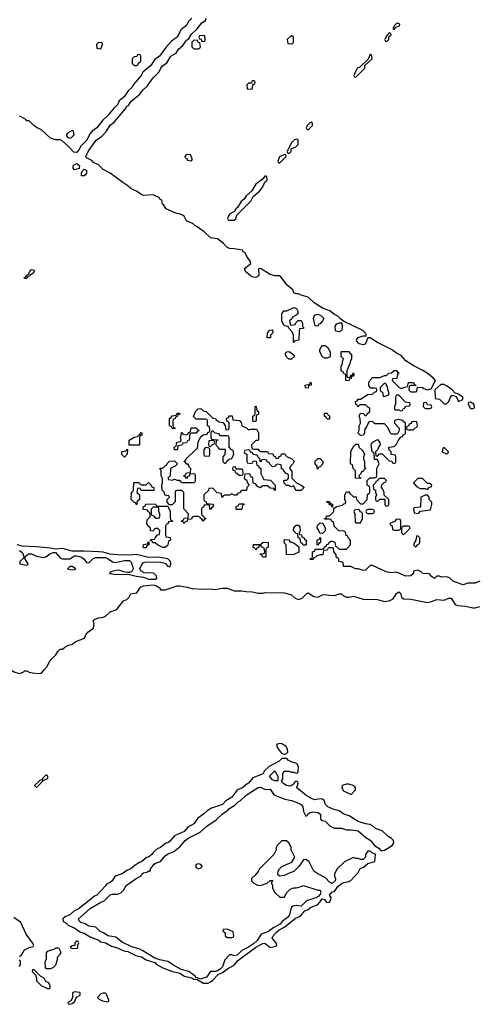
# Model space of a CAD drawing. Header units: inches. Extents: x 2701323 to 2964515, y 494916 to 722124.
# Tile 578 of 656: x 2891010 to 2894840, y 657194 to 665457. Entities that reach past the tile are written whole.
import ezdxf

# ---------------------------------------------------------------- set-up
doc = ezdxf.new("R2010")
doc.units = ezdxf.units.IN
doc.header["$MEASUREMENT"] = 0
doc.layers.add('C8695', color=7, linetype='Continuous')
doc.layers.add('C8696', color=7, linetype='Continuous')

msp = doc.modelspace()

# ---------------------------------------------------------------- linework, layer by layer
at = {"layer": 'C8695', "color": 2, "elevation": 2}
for points in [[(2890935.1, 660000), (2890970, 659981), (2891010, 659971.3), (2891038, 659982), (2891050, 659992), (2891070, 659992), (2891090, 659981), (2891116.3, 659976.3), (2891170, 659970.6), (2891186.6, 659973.4), (2891198.9, 659981.1), (2891215.6, 660000)], [(2891010, 657594), (2891028.4, 657611.6), (2891049.3, 657650.7), (2891090, 657671), (2891122, 657678), (2891128, 657690), (2891119, 657710), (2891063.7, 657783.7), (2891019.3, 657879.3), (2890961.5, 657921.5)], [(2891008, 657510), (2891018, 657530), (2891016.4, 657556.4), (2891007.3, 657567.3)]]:
    msp.add_lwpolyline(points, dxfattribs=at)
for points in [[(2893190, 659382), (2893165.4, 659374.6), (2893171, 659350), (2893203.5, 659303.5), (2893230, 659291.3), (2893250, 659302), (2893258, 659310), (2893255.3, 659335.3), (2893241.2, 659361.2), (2893210, 659379)], [(2893250, 659258), (2893210, 659258), (2893185.4, 659234.6), (2893102, 659190), (2893062, 659150), (2893052.7, 659127.3), (2892964.5, 659095.5), (2892930, 659048.7), (2892916.9, 659043.1), (2892878, 659010), (2892842, 658998), (2892830.5, 658989.5), (2892790, 658933.2), (2892738.5, 658901.5), (2892710.4, 658869.6), (2892619.8, 658840.2), (2892582, 658818), (2892551.3, 658790), (2892503.5, 658756.5), (2892470, 658709.2), (2892420.5, 658679.5), (2892390, 658644), (2892310, 658608.7), (2892270, 658562), (2892252, 658550), (2892234.8, 658545.2), (2892190, 658509), (2892162, 658498), (2892130.7, 658469.3), (2892118, 658450), (2892091.3, 658430), (2892074.8, 658425.2), (2892031.3, 658390), (2892014.8, 658385.2), (2891978, 658362), (2891942, 658330), (2891910, 658318), (2891870, 658289), (2891811.2, 658268.9), (2891784.7, 658230), (2891770, 658215.3), (2891738, 658202), (2891730, 658188), (2891656, 658110), (2891637.3, 658102.7), (2891510, 657999.3), (2891465.2, 657974.8), (2891430, 657945.2), (2891390.9, 657929.1), (2891372, 657910), (2891374, 657890), (2891390, 657884.7), (2891417.5, 657857.5), (2891472.3, 657832.3), (2891519.8, 657799.8), (2891552, 657790), (2891601.4, 657761.4), (2891672.8, 657732.8), (2891690, 657718), (2891732, 657710), (2891781.4, 657681.4), (2891822, 657670), (2891883.8, 657643.8), (2891916.1, 657636.1), (2891984.9, 657604.9), (2892033.2, 657593.2), (2892070, 657567.3), (2892143.5, 657543.5), (2892156, 657530), (2892210, 657499.1), (2892292, 657470), (2892354, 657454), (2892392, 657430), (2892455.3, 657415.3), (2892470, 657406), (2892502, 657402), (2892514, 657394), (2892514, 657390), (2892530, 657386.8), (2892550, 657370.8), (2892590, 657370.8), (2892610, 657382.8), (2892630, 657396), (2892675.1, 657444.9), (2892710, 657460.7), (2892761.6, 657498.4), (2892810, 657522.8), (2892839.5, 657560.5), (2892989.1, 657670.9), (2893027, 657693), (2893050, 657704.9), (2893066.4, 657706.4), (2893110, 657671), (2893158, 657682), (2893166, 657690), (2893162, 657710), (2893128.7, 657750), (2893137.2, 657770), (2893162, 657798), (2893182.9, 657817.1), (2893234.5, 657845.5), (2893322.7, 657917.3), (2893351.4, 657928.6), (2893374.9, 657945.1), (2893401.6, 657978.4), (2893428.7, 657990), (2893450, 658006.8), (2893510, 658031.3), (2893528.7, 658050), (2893544.7, 658075.3), (2893550, 658078), (2893570.9, 658070.9), (2893576.9, 658056.9), (2893587.3, 658047.3), (2893610, 658052), (2893619, 658070), (2893622, 658090), (2893609, 658110), (2893630, 658138), (2893650, 658142), (2893678.4, 658181.6), (2893710, 658207.3), (2893730, 658216.3), (2893770, 658224), (2893786.8, 658233.2), (2893850, 658301), (2893867, 658333), (2893894, 658346), (2893930, 658376), (2893988.7, 658391.3), (2893994, 658454), (2893965.2, 658465.2), (2893950, 658478), (2893930, 658478), (2893912, 658450), (2893910.9, 658429.1), (2893890, 658408.7), (2893868.7, 658408.7), (2893850, 658418), (2893830, 658418), (2893810, 658426), (2893734, 658390), (2893672, 658330), (2893651.6, 658288.4), (2893651.3, 658270), (2893658, 658250), (2893656, 658230), (2893630, 658208.7), (2893610, 658218), (2893575.5, 658255.5), (2893510, 658288.7), (2893478, 658310), (2893438, 658390), (2893410, 658408), (2893390, 658406), (2893352, 658350), (2893310.9, 658309.1), (2893270, 658295.3), (2893230, 658274), (2893188.7, 658268.7), (2893178, 658278), (2893175.3, 658290), (2893179, 658310), (2893189.4, 658330.6), (2893210, 658350.8), (2893294, 658386), (2893318, 658430), (2893288, 658490), (2893288, 658510), (2893270, 658546), (2893247.3, 658567.3), (2893210, 658566), (2893170, 658526), (2893162, 658510), (2893162, 658490), (2893142, 658450), (2893022, 658330), (2893010.9, 658309.1), (2892983.6, 658276.4), (2892954, 658250), (2892954, 658230), (2892974, 658210), (2893006, 658194), (2893030, 658192), (2893086, 658210), (2893110, 658234), (2893130, 658234), (2893132, 658230), (2893122, 658218), (2893122, 658210), (2893131.2, 658191.1), (2893132, 658170), (2893151.6, 658131.6), (2893192.7, 658092.7), (2893230, 658094), (2893248, 658130), (2893280.2, 658159.8), (2893310, 658171.3), (2893330, 658171.3), (2893370, 658182), (2893390, 658192), (2893510, 658151.3), (2893530.7, 658150.7), (2893536, 658130), (2893530, 658118), (2893518, 658102), (2893493.2, 658086.8), (2893416.9, 658063.1), (2893370, 658019), (2893330, 658024), (2893302, 658018), (2893291.2, 658008.9), (2893285.4, 657994.6), (2893273.7, 657946.3), (2893256.3, 657923.7), (2893211.3, 657890), (2893193.7, 657866.3), (2893142.5, 657837.5), (2893095.9, 657804.1), (2893036.9, 657783.1), (2893001, 657730), (2892970, 657702), (2892930, 657674), (2892874.4, 657645.6), (2892834, 657606), (2892810, 657602), (2892790, 657608.7), (2892770, 657608), (2892730, 657568), (2892710.8, 657509.2), (2892690.9, 657489.1), (2892670, 657474), (2892651.3, 657468.7), (2892610, 657468), (2892578, 657422), (2892531.2, 657408.9), (2892530, 657406), (2892490, 657418), (2892482, 657430), (2892430, 657469), (2892365.6, 657485.6), (2892301.2, 657521.2), (2892254, 657554), (2892186, 657566), (2892142.5, 657582.5), (2892043.7, 657643.7), (2892016.6, 657656.6), (2891950, 657677), (2891870, 657715.1), (2891818, 657758), (2891749.6, 657769.6), (2891714, 657794), (2891686.3, 657806.3), (2891650, 657841.2), (2891589.6, 657849.6), (2891552.5, 657872.5), (2891530, 657878), (2891511.3, 657888.7), (2891504.5, 657910), (2891602.7, 657997.3), (2891689.7, 658050.3), (2891718.4, 658061.6), (2891767.9, 658112.1), (2891790, 658119.1), (2891830, 658118), (2891858, 658130), (2891884, 658156), (2891902, 658190), (2891988, 658250), (2892028.8, 658271.1), (2892038, 658290), (2892050, 658298), (2892076.4, 658303.6), (2892094, 658314), (2892106, 658314), (2892108, 658330), (2892139, 658370), (2892150, 658378.8), (2892190, 658391.3), (2892230, 658441), (2892250, 658454), (2892304, 658476), (2892359.3, 658520.7), (2892399, 658570), (2892429.5, 658590.5), (2892522.7, 658637.3), (2892579, 658690), (2892659.1, 658740.9), (2892709.6, 658790.4), (2892756.2, 658823.8), (2892764.7, 658835.3), (2892814.8, 658865.2), (2892841.2, 658890), (2892859.7, 658900.3), (2892909.7, 658950.3), (2893010, 659014.9), (2893030, 659016.3), (2893070, 658996), (2893110, 658998.8), (2893138.8, 658958.8), (2893150.6, 658950.6), (2893234.4, 658914.4), (2893290, 658904), (2893330, 658890.6), (2893370.4, 658870.4), (2893384.7, 658850), (2893391.3, 658811.3), (2893410, 658774), (2893422, 658778), (2893426, 658790), (2893440.2, 658799.8), (2893466, 658810), (2893510, 658802.8), (2893534, 658790), (2893532.7, 658752.7), (2893538, 658738), (2893571.6, 658731.6), (2893614, 658690), (2893650, 658672), (2893708.4, 658671.6), (2893750, 658658), (2893790, 658658), (2893850.4, 658650.4), (2893914.4, 658594.4), (2893950, 658571.3), (2893986.8, 658526.8), (2894023.6, 658503.6), (2894042, 658482), (2894070, 658486.8), (2894134.2, 658525.8), (2894149.3, 658550), (2894145.2, 658570), (2894130, 658585.2), (2894102, 658602), (2894049.5, 658649.5), (2893995.3, 658670), (2893970, 658693.2), (2893950, 658703.7), (2893909.6, 658709.6), (2893849.6, 658729.6), (2893775.1, 658775.1), (2893729.6, 658789.6), (2893690, 658819), (2893646, 658830), (2893595.3, 658850), (2893574, 658870), (2893563.1, 658903.1), (2893550, 658915.3), (2893530, 658918), (2893486, 658910), (2893450, 658924), (2893436.5, 658936.5), (2893410, 658949.2), (2893335.3, 659010), (2893346, 659050), (2893342, 659062), (2893330, 659066), (2893318, 659062), (2893312.7, 659047.3), (2893294, 659030), (2893276, 659024), (2893248, 659030), (2893218, 659050), (2893206, 659070), (2893216.4, 659083.6), (2893218, 659130), (2893228.8, 659151.1), (2893270, 659152), (2893290, 659142), (2893310, 659142), (2893330, 659134), (2893342, 659138), (2893346, 659150), (2893348, 659190), (2893334.6, 659214.6), (2893288.4, 659228.4), (2893263.1, 659243.1)], [(2891238, 659118), (2891230, 659118), (2891202, 659090), (2891199.6, 659080.4), (2891174, 659070), (2891174, 659066), (2891134, 659030), (2891150, 659014), (2891206, 659070), (2891202, 659078), (2891210, 659074), (2891246, 659090), (2891246, 659110)], [(2893150, 659068.7), (2893130, 659078), (2893106, 659110), (2893150, 659154), (2893174, 659110), (2893174, 659070), (2893170, 659068.7)], [(2893770, 659042), (2893750, 659042), (2893714, 659030), (2893712, 659010), (2893725.4, 658985.4), (2893790, 658954), (2893827.3, 658992.7), (2893828, 659010), (2893820.4, 659020.4), (2893806, 659030)], [(2892510, 658374), (2892490, 658366), (2892484.7, 658350), (2892490, 658342), (2892510, 658332), (2892530, 658338), (2892542, 658350), (2892530, 658368)], [(2892750, 657826), (2892718, 657822), (2892714, 657810), (2892732.7, 657792.7), (2892734, 657770), (2892750, 657754), (2892790, 657754), (2892802, 657758), (2892806, 657770), (2892802, 657802)], [(2891490, 657726), (2891474, 657710), (2891472.7, 657687.3), (2891450, 657686), (2891434, 657670), (2891450, 657662), (2891490, 657664.7), (2891498, 657670), (2891498, 657690), (2891506, 657710), (2891502, 657722)], [(2891330, 657666), (2891310, 657666), (2891302, 657658), (2891242, 657638), (2891232.7, 657627.3), (2891232, 657570), (2891222, 657550), (2891223.6, 657503.6), (2891230, 657494), (2891270, 657494), (2891290, 657502), (2891313.6, 657526.4), (2891328, 657570), (2891328, 657590), (2891350, 657614), (2891358, 657630), (2891342, 657662)], [(2891130, 657486), (2891118, 657482), (2891114, 657470), (2891142, 657442), (2891152, 657412), (2891152, 657390), (2891190, 657352), (2891250, 657324.7), (2891266, 657330), (2891266, 657350), (2891254.6, 657374.6), (2891230, 657386), (2891214.6, 657414.6), (2891186, 657430)], [(2891470, 657298), (2891454, 657290), (2891452.7, 657247.3), (2891438, 657222), (2891414, 657210), (2891418, 657198), (2891430, 657194), (2891450, 657202), (2891470, 657214), (2891487.3, 657252.7), (2891518, 657270), (2891518, 657290), (2891513.6, 657293.6)], [(2891710, 657288.7), (2891690, 657282), (2891662, 657250), (2891676.9, 657236.9), (2891704.5, 657224.5), (2891750, 657214), (2891758, 657222), (2891758, 657230), (2891739, 657279), (2891730, 657288)]]:
    msp.add_lwpolyline(points, close=True, dxfattribs=at)
at = {"layer": 'C8696', "color": 2}
for points, elevation in [([(2892453.4, 665470), (2892422, 665438), (2892410.3, 665409.7), (2892363.8, 665376.2), (2892330.3, 665309.7), (2892283.8, 665276.2), (2892236.4, 665223.6), (2892182.8, 665150), (2892140.9, 665119.1), (2892110, 665073.2), (2892042, 665018), (2892030, 664989.2), (2891965.5, 664914.5), (2891950, 664889.2), (2891919.9, 664860.1), (2891887.3, 664810), (2891844.4, 664775.6), (2891830, 664743.7), (2891801.4, 664718.6), (2891746.8, 664650), (2891706.4, 664613.6), (2891656.3, 664550), (2891618.8, 664521.2), (2891599.9, 664500.1), (2891573.5, 664446.5), (2891523.4, 664396.6), (2891510.4, 664369.6), (2891490, 664342.7), (2891465.6, 664345.6), (2891417.2, 664397.2), (2891363.1, 664443.1), (2891350, 664448.7), (2891310, 664449), (2891270, 664464), (2891194, 664534), (2891158, 664550), (2891128, 664570), (2891090, 664608), (2891070, 664608.7), (2891060.4, 664620.4), (2891023.1, 664643.1), (2891010, 664648.7)], 2), ([(2894870, 660744), (2894830, 660729.2), (2894770, 660728.7), (2894730, 660715.3), (2894650, 660742), (2894614, 660774), (2894590, 660782), (2894550, 660778), (2894530, 660786), (2894510, 660786), (2894488.8, 660768.9), (2894463.1, 660783.1), (2894447.3, 660807.3), (2894390, 660808.7), (2894382, 660822), (2894350, 660838), (2894314, 660830), (2894312, 660810), (2894292, 660790), (2894250, 660786.6), (2894170, 660822), (2894130, 660815.3), (2894083.1, 660823.1), (2893970, 660878), (2893950, 660878), (2893910, 660838), (2893890, 660835.3), (2893850, 660849), (2893826, 660850), (2893787.3, 660867.3), (2893730, 660868), (2893726, 660870), (2893722, 660902), (2893686, 660910), (2893686, 660930), (2893666, 660950), (2893666, 660970), (2893646, 660990), (2893642, 661022), (2893630, 661026), (2893610, 661026), (2893598, 661022), (2893590, 661006), (2893558, 661002), (2893554, 660970), (2893550, 660966), (2893530, 660966), (2893502, 660958), (2893490, 660946), (2893478, 660942), (2893472.7, 660927.3), (2893447.3, 660927.3), (2893447.3, 660932.7), (2893462, 660938), (2893466, 660950), (2893466, 660990), (2893482, 660998), (2893487.3, 661012.7), (2893550, 661014), (2893562, 661018), (2893567.3, 661032.7), (2893582, 661038), (2893587.3, 661052.7), (2893602, 661058), (2893606, 661070), (2893620.4, 661079.6), (2893630, 661082), (2893652.7, 661072.7), (2893658, 661038), (2893670, 661034), (2893690, 661014), (2893750, 661014), (2893786, 661050), (2893786, 661090), (2893766, 661110), (2893762, 661122), (2893746, 661130), (2893746, 661150), (2893738, 661158), (2893730, 661166), (2893687.3, 661167.3), (2893647.3, 661207.3), (2893642, 661242), (2893626, 661250), (2893622, 661262), (2893610, 661266), (2893570, 661266), (2893566, 661270), (2893582, 661278), (2893587.3, 661292.7), (2893610, 661294), (2893646, 661330), (2893646, 661354), (2893667.3, 661372.7), (2893718, 661382), (2893730, 661394), (2893742, 661398), (2893746, 661410), (2893738, 661430), (2893738, 661470), (2893750, 661494), (2893770, 661494), (2893779.6, 661479.6), (2893810, 661454), (2893832.7, 661452.7), (2893834, 661430), (2893870, 661394), (2893890, 661394), (2893926, 661430), (2893928, 661472), (2893946, 661490), (2893946, 661530), (2893942, 661542), (2893926, 661550), (2893926, 661590), (2893948.4, 661611.6), (2893987.3, 661612.7), (2894002, 661618), (2894006, 661630), (2894006, 661690), (2894026, 661730), (2894010, 661766), (2893987.3, 661767.3), (2893982, 661822), (2893966, 661830), (2893958, 661890), (2893968, 661910), (2894010, 661934), (2894032, 661910), (2894034, 661890), (2894023.6, 661876.4), (2894012.7, 661847.3), (2893994, 661830), (2893998, 661798), (2894010, 661794), (2894027.3, 661812.7), (2894050, 661814), (2894110, 661754), (2894132.7, 661752.7), (2894138, 661738), (2894150, 661734), (2894162, 661738), (2894166, 661750), (2894166, 661790), (2894162, 661802), (2894127.3, 661807.3), (2894126, 661830), (2894106, 661850), (2894106, 661870), (2894150, 661874), (2894170, 661894), (2894190, 661934), (2894207.3, 661952.7), (2894222, 661958), (2894227.3, 661972.7), (2894242, 661978), (2894246, 661990), (2894246, 662070), (2894216.4, 662096.4), (2894190, 662102), (2894163.6, 662096.4), (2894154, 662090), (2894154, 662070), (2894194, 662030), (2894194, 662010), (2894178, 661982), (2894170, 661978), (2894130, 661978), (2894123.1, 661983.1), (2894096.4, 662036.4), (2894070, 662066), (2893990, 662066), (2893970, 662086), (2893938, 662082), (2893919.6, 662040.4), (2893903.6, 662016.4), (2893902, 661990), (2893894, 661970), (2893868.4, 661968.4), (2893850, 661986), (2893848.4, 661991.6), (2893858, 662010), (2893858, 662050), (2893868, 662070), (2893867.3, 662107.3), (2893858, 662130), (2893860.4, 662139.6), (2893870, 662154), (2893891.6, 662151.6), (2893910, 662134), (2893922, 662138), (2893926, 662150), (2893946, 662170), (2893946, 662190), (2893942, 662202), (2893930, 662206), (2893910, 662226), (2893870, 662226), (2893858, 662222), (2893850, 662206), (2893842, 662222), (2893828.4, 662228.4), (2893828, 662252), (2893842, 662258), (2893848.4, 662271.6), (2893870, 662272), (2893930, 662312), (2893970, 662314), (2893987.3, 662332.7), (2894002, 662338), (2894006, 662350), (2894002, 662362), (2893990, 662366), (2893950, 662366), (2893946, 662370), (2893938, 662390), (2893938, 662410), (2893946, 662430), (2893970, 662454), (2894030, 662454), (2894068.8, 662471.1), (2894088, 662472), (2894106, 662490), (2894130, 662494), (2894150, 662514), (2894170, 662514), (2894178, 662498), (2894194, 662490), (2894178, 662482), (2894172.7, 662447.3), (2894138, 662442), (2894134, 662430), (2894194, 662370), (2894210, 662362), (2894228.4, 662371.6), (2894262, 662378), (2894270, 662412), (2894312.7, 662412.7), (2894318, 662398), (2894334, 662390), (2894334, 662386), (2894290, 662386), (2894278, 662382), (2894274, 662350), (2894290, 662334), (2894330, 662334), (2894342, 662338), (2894346, 662374), (2894390, 662371.3), (2894401, 662361), (2894430, 662352), (2894462, 662358), (2894498, 662430), (2894482, 662450), (2894428, 662490), (2894392.7, 662512.7), (2894310, 662554), (2894250, 662595.3), (2894210, 662638), (2894170, 662658), (2894128.8, 662688.9), (2894010, 662749), (2893950, 662788.7), (2893930, 662786), (2893914.4, 662745.6), (2893905.4, 662734.6), (2893890, 662728.7), (2893858, 662738), (2893838, 662758), (2893835.3, 662770), (2893848, 662790), (2893890, 662804.7), (2893916.4, 662803.6), (2893918, 662810), (2893910, 662826), (2893888.4, 662848.4), (2893727.3, 662927.3), (2893703.1, 662943.1), (2893678, 662970), (2893650, 662984), (2893612.7, 663012.7), (2893554.6, 663034.6), (2893480.2, 663080.2), (2893430, 663128), (2893370, 663146), (2893350, 663158), (2893330, 663158), (2893310, 663166), (2893302, 663190), (2893254, 663230), (2893200.4, 663300.4), (2893190, 663308), (2893150, 663309), (2893110, 663319), (2893030, 663368), (2893014, 663366), (2893014.8, 663310), (2893010, 663304), (2892990, 663293.2), (2892970, 663296), (2892947, 663307), (2892904.5, 663344.5), (2892897.2, 663370), (2892948.7, 663410), (2892942, 663430), (2892915.3, 663470), (2892902, 663502), (2892886, 663510), (2892882, 663522), (2892810, 663535.3), (2892770, 663537.2), (2892744, 663550), (2892720.2, 663580.2), (2892670, 663618), (2892610, 663626), (2892556.5, 663676.5), (2892499.3, 663719.3), (2892478, 663730), (2892464, 663744), (2892409.5, 663769.5), (2892388.4, 663808.4), (2892376.4, 663816.4), (2892350, 663828), (2892326, 663830), (2892238, 663870), (2892220.4, 663900.4), (2892208, 663910), (2892202, 663942), (2892186, 663950), (2892182, 663962), (2892128.4, 663988.4), (2892050, 663981.2), (2892030, 663989), (2891990, 664019), (2891950, 664035.3), (2891909.5, 664069.5), (2891875.3, 664090), (2891769.3, 664169.3), (2891710, 664199), (2891670, 664238), (2891630, 664258), (2891615.3, 664275.3), (2891570, 664298), (2891565.2, 664310), (2891585.2, 664350), (2891650, 664444), (2891699.1, 664480.9), (2891737.6, 664522.4), (2891770, 664570.8), (2891802, 664598), (2891894, 664706), (2891909.7, 664730.3), (2891924.1, 664735.9), (2891946.5, 664773.5), (2892013.6, 664826.4), (2892045.2, 664870), (2892079.5, 664900.5), (2892129.3, 664970), (2892178.9, 665021.1), (2892193.2, 665050), (2892209.4, 665070), (2892244.1, 665095.9), (2892279.3, 665150), (2892322.7, 665177.3), (2892342.7, 665210), (2892378.6, 665241.4), (2892410, 665284.7), (2892426, 665294), (2892450, 665336), (2892498, 665382), (2892538, 665430), (2892569.2, 665450.8), (2892575.3, 665470)], 2), ([(2891003.2, 661003.2), (2891017.5, 660997.5), (2891027.3, 660987.3), (2891039.5, 660970), (2891044.9, 660950), (2891042, 660938), (2891011, 660910), (2891011.3, 660890), (2891050, 660881.6), (2891070, 660880.7), (2891081.2, 660890), (2891055.1, 660930), (2891055.5, 660944.5), (2891062.7, 660957.3), (2891085.9, 660974.1), (2891110, 660974), (2891150, 660955.3), (2891210, 660943.7), (2891230, 660948.5), (2891264.2, 660975.8), (2891290, 660985.5), (2891310, 660984.6), (2891350, 660942.4), (2891370, 660932.2), (2891430, 660933.4), (2891470, 660956.4), (2891490, 660958), (2891512.4, 660952.4), (2891530, 660946.5), (2891551.2, 660931.1), (2891570, 660902.8), (2891590, 660899.1), (2891625.3, 660934.7), (2891650, 660943.5), (2891670, 660945), (2891730, 660942.9), (2891753.1, 660933.1), (2891790, 660906.5), (2891810, 660901.1), (2891890, 660917.4), (2891930, 660917.7), (2891944.2, 660904.2), (2891957.2, 660870), (2891960.9, 660850), (2891950, 660826), (2891930, 660817), (2891910, 660818), (2891882.7, 660822.7), (2891850, 660835.6), (2891830, 660836.2), (2891775.3, 660824.7), (2891762.8, 660810), (2891803.4, 660803.4), (2891930, 660800.7), (2891986.4, 660786.4), (2892050, 660777.4), (2892090, 660762.4), (2892150, 660762.6), (2892160.7, 660770), (2892158, 660790), (2892132.7, 660812.7), (2892054.7, 660814.7), (2892028.6, 660828.6), (2892019.1, 660850), (2892034, 660886), (2892050, 660901.7), (2892070, 660907.9), (2892190, 660906), (2892219.6, 660899.6), (2892232.5, 660892.5), (2892250, 660871), (2892270, 660864.7), (2892278, 660890), (2892275.1, 660910), (2892252.8, 660932.8), (2892170, 660947.8), (2892090, 660944.7), (2891990, 660967.6), (2891930, 660963.1), (2891830, 660967.1), (2891770, 660971.9), (2891710, 660988.5), (2891670, 660992.7), (2891550, 660997.8), (2891450, 660995.8), (2891370, 661019.8), (2891310, 661013.5), (2891270, 661022.3), (2891150, 661033.1), (2891030, 661038), (2890990, 661051)], 6), ([(2891215.6, 660000), (2891242, 660030), (2891262.7, 660077.3), (2891312.9, 660127.1), (2891330, 660154), (2891350, 660174), (2891370, 660174), (2891388.4, 660191.6), (2891414, 660206), (2891450, 660216), (2891480.2, 660239.8), (2891553.2, 660266.8), (2891564.7, 660295.3), (2891581.5, 660318.5), (2891628.7, 660350), (2891634, 660394), (2891626, 660410), (2891636.4, 660423.6), (2891670, 660438), (2891710, 660442.8), (2891728, 660450), (2891770, 660486.8), (2891815.9, 660504.1), (2891830, 660514.8), (2891880.1, 660579.9), (2891910, 660592), (2891928, 660610), (2891942, 660638), (2891992.9, 660647.1), (2892024.1, 660695.9), (2892050, 660705.5), (2892130, 660715.3), (2892151, 660710), (2892184.7, 660690), (2892192, 660672), (2892230, 660671.3), (2892330, 660704.7), (2892350, 660704.7), (2892415.3, 660695.3), (2892456.4, 660683.6), (2892550, 660678), (2892610, 660681), (2892650, 660676), (2892710, 660686), (2892750, 660686), (2892810, 660664.7), (2892870, 660664.7), (2892910, 660658), (2892963.1, 660656.9), (2893010, 660644.7), (2893050, 660644.7), (2893070, 660651), (2893230, 660646), (2893290, 660631), (2893321.4, 660601.4), (2893350, 660591.3), (2893378.6, 660601.4), (2893419, 660641), (2893430, 660646), (2893477.1, 660617.1), (2893510, 660610.6), (2893550, 660630.7), (2893570, 660634), (2893607.1, 660627.1), (2893650, 660626), (2893690, 660638), (2893710, 660638), (2893724.5, 660624.5), (2893750, 660610.8), (2893770, 660610.7), (2893810, 660620.7), (2893890, 660594), (2894010, 660590.6), (2894070, 660574), (2894110, 660581), (2894142, 660598), (2894170, 660641), (2894190, 660656), (2894205.4, 660645.4), (2894212, 660610), (2894230, 660598), (2894290, 660594.8), (2894430, 660566), (2894465.6, 660574.4), (2894510, 660592), (2894570, 660586), (2894610, 660602), (2894630, 660602), (2894662, 660550), (2894681.4, 660541.4), (2894750, 660536), (2894810, 660520.7), (2894830, 660520.7), (2894870, 660532)], 2)]:
    msp.add_lwpolyline(points, dxfattribs=dict(at, elevation=elevation))
for points, elevation in [([(2894190, 665426), (2894170, 665426), (2894150, 665406), (2894142, 665390), (2894142, 665382), (2894150, 665374), (2894166, 665394), (2894194.6, 665405.4), (2894198, 665418)], 2), ([(2892470, 665286), (2892454, 665270), (2892454, 665230), (2892470, 665214), (2892510, 665214), (2892522, 665218), (2892526, 665230), (2892522, 665262), (2892507.3, 665267.3), (2892502, 665282)], 2), ([(2892550, 665326), (2892518, 665322), (2892514, 665310), (2892518, 665298), (2892532.7, 665292.7), (2892538, 665278), (2892550, 665274), (2892562, 665278), (2892566, 665290), (2892562, 665322)], 2), ([(2893290, 665326), (2893254, 665290), (2893258, 665258), (2893290, 665254), (2893302, 665258), (2893306, 665270), (2893306, 665310)], 2), ([(2894110, 665346), (2894090, 665326), (2894082, 665310), (2894074, 665290), (2894078, 665278), (2894090, 665274), (2894106, 665290), (2894106, 665314), (2894126, 665330), (2894122, 665342)], 2), ([(2891670, 665266), (2891654, 665250), (2891658, 665218), (2891690, 665214), (2891706, 665250), (2891702, 665262)], 2), ([(2892010, 665166), (2891998, 665162), (2891992.7, 665147.3), (2891970, 665146), (2891954, 665130), (2891954, 665090), (2891970, 665074), (2891990, 665074), (2892002, 665078), (2892007.3, 665092.7), (2892026, 665110), (2892026, 665150), (2892022, 665162)], 2), ([(2893950, 665166), (2893934, 665126), (2893862, 665058), (2893842, 665050), (2893814, 664990), (2893818, 664978), (2893830, 664974), (2893906, 665050), (2893906, 665074), (2893966, 665130), (2893962, 665162)], 2), ([(2892970, 664946), (2892958, 664942), (2892954, 664926), (2892930, 664926), (2892914, 664910), (2892918, 664878), (2892950, 664874), (2892962, 664878), (2892966, 664914), (2892982, 664918), (2892986, 664930), (2892982, 664942)], 2), ([(2893456.4, 664596.4), (2893442, 664590), (2893422, 664570), (2893414, 664550), (2893418, 664538), (2893430, 664534), (2893466, 664570), (2893466, 664590)], 2), ([(2891450, 664526), (2891410, 664506), (2891402, 664490), (2891403.6, 664483.6), (2891414, 664470), (2891430, 664462), (2891446, 664470), (2891466, 664490), (2891462, 664522)], 2), ([(2893335.3, 664455.3), (2893314, 664450), (2893290, 664426), (2893254, 664350), (2893258, 664338), (2893270, 664334), (2893286, 664350), (2893286, 664374), (2893326, 664390), (2893346, 664410), (2893346, 664450)], 2), ([(2892410, 664326), (2892394, 664310), (2892398, 664298), (2892412.7, 664292.7), (2892418, 664278), (2892450, 664274), (2892458, 664282), (2892458, 664290), (2892442, 664322)], 2), ([(2893230, 664326), (2893190, 664306), (2893174, 664270), (2893178, 664258), (2893190, 664254), (2893246, 664310), (2893242, 664322)], 2), ([(2891470, 664198), (2891458, 664210), (2891458, 664230), (2891470, 664242), (2891490, 664250.8), (2891511, 664230), (2891510, 664208)], 2), ([(2891530, 664148), (2891528, 664170), (2891538, 664190), (2891550, 664202), (2891570, 664192), (2891571.3, 664170), (2891563.6, 664156.4), (2891550, 664148)], 2), ([(2893070, 664146), (2893043.6, 664116.4), (2892990, 664078), (2892958, 664022), (2892910, 663978), (2892894, 663950), (2892867.1, 663932.9), (2892838, 663882), (2892822, 663870), (2892814, 663850), (2892770, 663826), (2892754, 663790), (2892758, 663778), (2892770, 663774), (2892810, 663774), (2892826, 663790), (2892830, 663814), (2892950, 663934), (2892967.3, 663972.7), (2893020.4, 664019.6), (2893050, 664054), (2893067.3, 664092.7), (2893086, 664110), (2893082, 664142)], 2), ([(2891050, 663286), (2891048, 663290), (2891062, 663298), (2891070, 663314), (2891082, 663318), (2891103.1, 663356.9), (2891110, 663362), (2891130, 663354), (2891134, 663350), (2891122, 663330), (2891110, 663318), (2891102, 663318), (2891090, 663306), (2891078, 663302), (2891070, 663286)], 2), ([(2893290, 662894), (2893322, 662898), (2893327.3, 662912.7), (2893347.3, 662932.7), (2893370, 662934), (2893382, 662910), (2893382, 662882), (2893394, 662870), (2893390, 662866), (2893358, 662862), (2893354, 662850), (2893351.6, 662768.4), (2893318, 662762), (2893310, 662746), (2893306, 662750), (2893308, 662810), (2893296.4, 662836.4), (2893267.3, 662867.3), (2893262, 662882), (2893227.3, 662887.3), (2893208, 662930), (2893208, 662990), (2893226, 663014), (2893250, 663014), (2893310, 663042), (2893332.7, 663032.7), (2893342, 663010), (2893342, 662990), (2893330, 662978), (2893298, 662962), (2893292.7, 662947.3), (2893274, 662930), (2893278, 662898)], 2), ([(2893510, 662886), (2893487.3, 662887.3), (2893475.3, 662950), (2893482, 662978), (2893510, 662984.7), (2893535.3, 662975.3), (2893562, 662950), (2893551.2, 662928.9), (2893530, 662906), (2893518, 662902)], 2), ([(2893690, 662838), (2893662, 662842), (2893655.3, 662870), (2893659, 662890), (2893670, 662904.7), (2893692.7, 662912.7), (2893712.7, 662912.7), (2893716, 662870), (2893710, 662848)], 2), ([(2893110, 662786), (2893087.3, 662787.3), (2893088, 662830), (2893107.3, 662852.7), (2893130, 662854), (2893134, 662830), (2893114, 662810), (2893114, 662790)], 2), ([(2893570, 662618), (2893548.7, 662628.7), (2893528.8, 662668.9), (2893528.7, 662690), (2893538, 662710), (2893550, 662722), (2893570, 662722), (2893592, 662710), (2893614, 662670), (2893614, 662630), (2893610, 662626), (2893590, 662618)], 2), ([(2893290, 662608), (2893268.4, 662608.4), (2893250, 662626), (2893238, 662650), (2893249, 662671), (2893271.6, 662671.6), (2893302, 662650), (2893314, 662630)], 2), ([(2893770, 662454), (2893782, 662458), (2893787.3, 662472.7), (2893802, 662478), (2893810, 662492), (2893814, 662490), (2893812.7, 662472.7), (2893806, 662466), (2893794, 662466), (2893790, 662446), (2893778, 662442), (2893770, 662426), (2893746, 662430), (2893746, 662470), (2893742, 662482), (2893730, 662486), (2893722, 662502), (2893706, 662510), (2893708, 662550), (2893718, 662570), (2893718, 662590), (2893726, 662610), (2893706, 662630), (2893706, 662670), (2893710, 662674), (2893770, 662674), (2893778, 662658), (2893794, 662650), (2893794, 662610), (2893783.6, 662596.4), (2893776.9, 662563.1), (2893754, 662510), (2893754, 662470), (2893758, 662458)], 2), ([(2893430, 662366), (2893407.3, 662367.3), (2893406, 662390), (2893442, 662398), (2893450, 662414), (2893454, 662410), (2893454, 662390), (2893434, 662386)], 2), ([(2894070, 662406), (2894034, 662370), (2894034, 662350), (2894038, 662338), (2894054, 662330), (2894058, 662298), (2894070, 662294), (2894090, 662302), (2894106, 662310), (2894106, 662330), (2894098, 662350), (2894096.4, 662376.4), (2894082, 662402)], 2), ([(2894543.6, 662396.4), (2894492, 662350), (2894494, 662290), (2894498, 662278), (2894530, 662274), (2894570, 662234), (2894590, 662234), (2894610, 662254), (2894630, 662302), (2894650, 662302), (2894670, 662294), (2894690, 662254), (2894726, 662270), (2894726, 662290), (2894690, 662315.3), (2894662, 662322), (2894638, 662350), (2894590, 662384), (2894570, 662395.3)], 2), ([(2894190, 662306), (2894170, 662306), (2894162, 662290), (2894162, 662230), (2894154, 662210), (2894154, 662190), (2894163.6, 662183.6), (2894190, 662182), (2894210, 662174), (2894222, 662178), (2894230, 662194), (2894242, 662198), (2894247.3, 662212.7), (2894282, 662218), (2894286, 662230), (2894282, 662242), (2894247.3, 662247.3)], 2), ([(2894410, 662246), (2894398, 662242), (2894394, 662210), (2894410, 662194), (2894450, 662194), (2894462, 662198), (2894466, 662210), (2894462, 662222), (2894430, 662226), (2894422, 662242)], 2), ([(2894790, 662248), (2894774, 662246), (2894772, 662230), (2894790, 662194), (2894810, 662194), (2894822, 662198), (2894826, 662210), (2894818, 662230)], 2), ([(2892750, 662014), (2892762, 662018), (2892766, 662030), (2892766, 662070), (2892762, 662082), (2892747.3, 662087.3), (2892746, 662110), (2892762, 662118), (2892770, 662134), (2892792.7, 662132.7), (2892798, 662098), (2892852.7, 662092.7), (2892871.6, 662071.6), (2892874, 662050), (2892911.6, 662031.6), (2892930, 662014), (2892950, 662022), (2892990, 662022), (2892998, 662018), (2893014, 661990), (2893014, 661930), (2893010, 661926), (2892990, 661926), (2892954, 661890), (2892958, 661858), (2892970, 661854), (2893010, 661854), (2893018, 661838), (2893030, 661834), (2893090, 661834), (2893098, 661818), (2893132.7, 661812.7), (2893138, 661798), (2893152.7, 661792.7), (2893158, 661778), (2893170, 661774), (2893182, 661778), (2893187.3, 661792.7), (2893202, 661798), (2893207.3, 661812.7), (2893230, 661814), (2893254, 661790), (2893290, 661774), (2893311.6, 661751.6), (2893302, 661730), (2893282, 661710), (2893274, 661690), (2893292.7, 661667.3), (2893294, 661610), (2893331.6, 661571.6), (2893371.6, 661551.6), (2893392.7, 661532.7), (2893392.7, 661527.3), (2893370, 661506), (2893326, 661506), (2893310, 661546), (2893290, 661538), (2893267.3, 661547.3), (2893248.4, 661548.4), (2893227.3, 661567.3), (2893226, 661590), (2893230, 661594), (2893250, 661594), (2893258, 661602), (2893266, 661610), (2893266, 661630), (2893262, 661642), (2893246, 661650), (2893226, 661670), (2893222, 661682), (2893207.3, 661687.3), (2893202, 661722), (2893170, 661726), (2893158, 661722), (2893152.7, 661707.3), (2893130, 661706), (2893107.3, 661727.3), (2893102, 661742), (2893087.3, 661747.3), (2893082, 661762), (2893050, 661766), (2893038, 661762), (2893030, 661746), (2893026, 661750), (2893026, 661770), (2893007.3, 661787.3), (2893002, 661802), (2892967.3, 661807.3), (2892962, 661822), (2892947.3, 661827.3), (2892942, 661842), (2892930, 661846), (2892898, 661842), (2892894, 661830), (2892898, 661818), (2892914, 661810), (2892914, 661750), (2892918, 661738), (2892950, 661734), (2892962, 661738), (2892970, 661754), (2892992.7, 661752.7), (2892998, 661718), (2893012.7, 661712.7), (2893018, 661698), (2893034, 661690), (2893034, 661650), (2893058, 661598), (2893112.7, 661592.7), (2893154, 661550), (2893152.7, 661507.3), (2893147.3, 661507.3), (2893142, 661522), (2893110, 661526), (2893090, 661546), (2893050, 661546), (2893027.3, 661527.3), (2893002, 661542), (2892990, 661558), (2892967.3, 661567.3), (2892966, 661610), (2892947.3, 661627.3), (2892942, 661642), (2892930, 661646), (2892898, 661642), (2892894, 661610), (2892912.7, 661592.7), (2892923.6, 661563.6), (2892934, 661550), (2892914, 661530), (2892912.7, 661507.3), (2892870, 661506), (2892852.7, 661487.3), (2892838, 661482), (2892830, 661466), (2892810, 661466), (2892790, 661478), (2892770, 661466), (2892730, 661466), (2892718, 661462), (2892710, 661446), (2892706, 661450), (2892702, 661482), (2892667.3, 661487.3), (2892630, 661526), (2892598, 661522), (2892592.7, 661507.3), (2892554, 661470), (2892554, 661430), (2892558, 661418), (2892572.7, 661412.7), (2892578, 661398), (2892632.7, 661392.7), (2892634, 661370), (2892618, 661362), (2892610, 661346), (2892606, 661350), (2892602, 661382), (2892590, 661386), (2892558, 661382), (2892552.7, 661367.3), (2892538, 661362), (2892534, 661350), (2892534, 661310), (2892538, 661298), (2892550, 661294), (2892558, 661278), (2892570, 661274), (2892572.7, 661267.3), (2892558, 661262), (2892550, 661248), (2892542, 661262), (2892526, 661270), (2892522, 661282), (2892507.3, 661287.3), (2892472.7, 661287.3), (2892458, 661282), (2892450, 661266), (2892418, 661262), (2892414, 661250), (2892398, 661242), (2892390, 661226), (2892382, 661242), (2892366, 661250), (2892382, 661258), (2892390, 661274), (2892422, 661278), (2892426, 661310), (2892387.3, 661352.7), (2892386, 661490), (2892370, 661506), (2892330, 661506), (2892318, 661502), (2892314, 661490), (2892314, 661410), (2892290, 661386), (2892266, 661386), (2892248, 661408), (2892246, 661430), (2892266, 661450), (2892262, 661462), (2892227.3, 661467.3), (2892226, 661490), (2892206, 661510), (2892202, 661550), (2892208, 661570), (2892207.3, 661607.3), (2892198, 661630), (2892198, 661678), (2892186, 661690), (2892190, 661694), (2892210, 661694), (2892230, 661714), (2892242, 661718), (2892247.3, 661732.7), (2892267.3, 661752.7), (2892310, 661754), (2892334, 661730), (2892314, 661710), (2892274, 661690), (2892272, 661628), (2892254, 661610), (2892258, 661598), (2892290, 661594), (2892310, 661602), (2892330, 661594), (2892350, 661594), (2892358, 661578), (2892370, 661574), (2892470, 661574), (2892482, 661578), (2892486, 661590), (2892486, 661630), (2892482, 661642), (2892470, 661646), (2892438, 661642), (2892432.7, 661627.3), (2892418, 661622), (2892410, 661606), (2892402, 661622), (2892387.3, 661627.3), (2892390, 661634), (2892402, 661638), (2892410, 661654), (2892442, 661658), (2892446, 661690), (2892428.4, 661708.4), (2892426, 661726), (2892408.4, 661728.4), (2892402, 661742), (2892386, 661750), (2892402, 661758), (2892407.3, 661772.7), (2892490, 661854), (2892502, 661858), (2892508.4, 661911.6), (2892527.3, 661952.7), (2892550, 661974), (2892582, 661978), (2892587.3, 661992.7), (2892602, 661998), (2892606, 662010), (2892602, 662042), (2892586, 662050), (2892586, 662090), (2892582, 662102), (2892570, 662106), (2892490, 662106), (2892467.3, 662127.3), (2892486, 662170), (2892507.3, 662192.7), (2892530, 662194), (2892550, 662174), (2892574, 662170), (2892630, 662114), (2892651.6, 662111.6), (2892658, 662098), (2892683.6, 662083.6), (2892718, 662078), (2892734, 662050), (2892738, 662018)], 2), ([(2892290, 662026), (2892282, 662042), (2892266, 662050), (2892266, 662110), (2892282, 662118), (2892290, 662134), (2892322, 662138), (2892330, 662154), (2892350, 662154), (2892352.7, 662147.3), (2892338, 662142), (2892334, 662130), (2892318, 662122), (2892314, 662110), (2892298, 662102), (2892294, 662090), (2892294, 662050), (2892298, 662038), (2892314, 662030), (2892310, 662026)], 2), ([(2892970, 662086), (2892966, 662090), (2892966, 662130), (2892982, 662138), (2892986, 662150), (2892986, 662210), (2892990, 662214), (2892994, 662210), (2892998, 662178), (2893014, 662170), (2893012.7, 662147.3), (2892998, 662142), (2892994, 662130), (2892994, 662090), (2892990, 662086)], 2), ([(2893590, 662106), (2893582, 662122), (2893566, 662130), (2893566, 662150), (2893570, 662154), (2893590, 662154), (2893598, 662138), (2893610, 662134), (2893610, 662106)], 2), ([(2894330, 662086), (2894298, 662082), (2894292.7, 662067.3), (2894278, 662062), (2894272.7, 662047.3), (2894258, 662042), (2894254, 662030), (2894258, 662018), (2894270, 662014), (2894310, 662014), (2894327.3, 662032.7), (2894342, 662038), (2894346, 662050), (2894342, 662082)], 2), ([(2892010, 661886), (2891927.3, 661887.3), (2891927.3, 661927.3), (2891970, 661954), (2892002, 661958), (2892006, 661970), (2892022, 661978), (2892030, 661994), (2892034, 661990), (2892034, 661970), (2892018, 661962), (2892014, 661950), (2892014, 661890)], 2), ([(2892330, 661846), (2892307.3, 661847.3), (2892306, 661870), (2892322, 661878), (2892327.3, 661912.7), (2892362, 661918), (2892366, 661930), (2892358, 661950), (2892366, 661970), (2892367.3, 661992.7), (2892372.7, 661992.7), (2892378, 661978), (2892410, 661974), (2892422, 661978), (2892427.3, 661992.7), (2892442, 661998), (2892447.3, 662032.7), (2892492.7, 662032.7), (2892498, 662018), (2892510, 662014), (2892512.7, 662007.3), (2892498, 662002), (2892490, 661986), (2892450, 661986), (2892438, 661982), (2892432.7, 661927.3), (2892418, 661922), (2892410, 661906), (2892378, 661902), (2892370, 661886), (2892338, 661882), (2892334, 661850)], 2), ([(2892630, 662006), (2892618, 662002), (2892614, 661990), (2892614, 661950), (2892618, 661938), (2892672.7, 661932.7), (2892672.7, 661927.3), (2892658, 661922), (2892654, 661890), (2892672.7, 661872.7), (2892678, 661858), (2892690, 661854), (2892730, 661854), (2892734, 661850), (2892731.6, 661808.4), (2892714, 661790), (2892714, 661750), (2892730, 661734), (2892742, 661738), (2892747.3, 661752.7), (2892766, 661770), (2892790, 661774), (2892806, 661810), (2892802, 661842), (2892787.3, 661847.3), (2892766, 661870), (2892767.3, 661947.3), (2892762, 661962), (2892750, 661966), (2892690, 661966), (2892682, 661982), (2892650, 661986)], 2), ([(2892630, 661926), (2892598, 661922), (2892594, 661890), (2892598, 661878), (2892610, 661874), (2892627.3, 661892.7), (2892642, 661898), (2892646, 661910), (2892642, 661922)], 2), ([(2893870, 661606), (2893828, 661610), (2893826, 661670), (2893806, 661690), (2893802, 661722), (2893786, 661730), (2893788, 661830), (2893808.4, 661871.6), (2893830, 661894), (2893850, 661894), (2893854, 661870), (2893883.6, 661843.6), (2893902, 661810), (2893894, 661790), (2893894, 661770), (2893902, 661750), (2893902, 661702), (2893914, 661690), (2893898, 661682), (2893892.7, 661667.3), (2893878, 661662), (2893872.7, 661647.3), (2893854, 661630), (2893858, 661618), (2893872.7, 661612.7)], 2), ([(2891890, 661786), (2891867.3, 661807.3), (2891866, 661830), (2891870, 661834), (2891902, 661838), (2891910, 661854), (2891914, 661850), (2891912, 661810)], 2), ([(2892570, 661866), (2892554, 661850), (2892554, 661810), (2892558, 661798), (2892590, 661794), (2892602, 661798), (2892606, 661810), (2892606, 661850), (2892602, 661862)], 2), ([(2894570, 661866), (2894558, 661862), (2894554, 661830), (2894590, 661814), (2894602, 661818), (2894606, 661830)], 2), ([(2893510, 661686), (2893506, 661690), (2893506, 661710), (2893488.8, 661728.9), (2893488.8, 661751.1), (2893510, 661774), (2893530, 661774), (2893554, 661750), (2893554, 661730), (2893530, 661706), (2893518, 661702)], 2), ([(2892810, 661706), (2892798, 661702), (2892794, 661690), (2892798, 661678), (2892814, 661674), (2892818, 661658), (2892832.7, 661652.7), (2892850, 661634), (2892870, 661634), (2892882, 661638), (2892886, 661650), (2892882, 661682), (2892870, 661686), (2892826, 661686), (2892822, 661702)], 2), ([(2892030, 661506), (2892022, 661522), (2892010, 661526), (2891998, 661522), (2891994, 661490), (2892014, 661470), (2892014, 661430), (2891994, 661410), (2891994, 661390), (2891990, 661386), (2891982, 661402), (2891967.3, 661407.3), (2891946, 661430), (2891948.4, 661491.6), (2891962, 661498), (2891966, 661510), (2891967.3, 661572.7), (2892007.3, 661572.7), (2892014, 661570), (2892018, 661558), (2892030, 661554), (2892070, 661554), (2892090, 661574), (2892114, 661550), (2892118, 661538), (2892134, 661530), (2892134, 661506)], 2), ([(2894070, 661606), (2894030, 661606), (2894018, 661602), (2894012.7, 661587.3), (2893998, 661582), (2893994, 661570), (2893974, 661550), (2893978, 661518), (2893994, 661510), (2893994, 661490), (2894002, 661470), (2893994, 661450), (2893994, 661430), (2893998, 661418), (2894010, 661414), (2894030, 661434), (2894074, 661434), (2894074, 661390), (2894078, 661378), (2894090, 661374), (2894102, 661378), (2894106, 661390), (2894106, 661430), (2894067.3, 661467.3), (2894066, 661490), (2894056.4, 661516.4), (2894046, 661530), (2894047.3, 661552.7), (2894067.3, 661572.7), (2894082, 661578), (2894086, 661590)], 2), ([(2894390, 661606), (2894350, 661606), (2894314, 661570), (2894339.6, 661539.6), (2894370, 661522), (2894410, 661522), (2894430, 661514), (2894447.3, 661532.7), (2894462, 661538), (2894466, 661550), (2894450, 661566), (2894430, 661566)], 2), ([(2893630, 661366), (2893622, 661382), (2893610, 661386), (2893602, 661402), (2893587.3, 661407.3), (2893587.3, 661412.7), (2893610, 661414), (2893618, 661398), (2893632.7, 661392.7), (2893634, 661366)], 2), ([(2894430, 661466), (2894410, 661466), (2894374, 661450), (2894372.7, 661367.3), (2894318, 661362), (2894314, 661350), (2894318, 661318), (2894350, 661314), (2894362, 661318), (2894370, 661334), (2894455.3, 661344.7), (2894468, 661390), (2894467.3, 661407.3), (2894446, 661430), (2894446, 661450)], 2), ([(2892170, 661374), (2892254, 661374), (2892272, 661330), (2892272.7, 661272.7), (2892278, 661258), (2892294, 661250), (2892290, 661246), (2892258, 661242), (2892252.7, 661227.3), (2892238, 661222), (2892234, 661210), (2892234, 661130), (2892238, 661118), (2892272.7, 661112.7), (2892274, 661090), (2892258, 661082), (2892251.6, 661048.4), (2892230, 661028), (2892210, 661028), (2892166, 661050), (2892147.3, 661067.3), (2892128, 661068), (2892122, 661082), (2892106, 661086), (2892110, 661094), (2892142, 661098), (2892146, 661110), (2892167.3, 661132.7), (2892182, 661138), (2892186, 661170), (2892170, 661186), (2892150, 661186), (2892138, 661182), (2892130, 661166), (2892107.3, 661167.3), (2892106, 661190), (2892086, 661210), (2892078, 661230), (2892080.4, 661259.6), (2892106, 661290), (2892102, 661322), (2892087.3, 661327.3), (2892082, 661342), (2892050, 661346), (2892046, 661350), (2892046, 661370), (2892062, 661378), (2892068.4, 661391.6), (2892150, 661394), (2892158, 661378)], 2), ([(2892170, 661366), (2892130, 661366), (2892114, 661350), (2892114, 661310), (2892118, 661298), (2892132.7, 661292.7), (2892150, 661274), (2892170, 661274), (2892182, 661278), (2892186, 661290), (2892186, 661310), (2892178, 661330), (2892178, 661358)], 2), ([(2892830, 661346), (2892826, 661350), (2892827.3, 661372.7), (2892842, 661378), (2892850, 661394), (2892890, 661394), (2892894, 661390), (2892878, 661382), (2892874, 661350), (2892870, 661346)], 2), ([(2893850, 661346), (2893818, 661342), (2893814, 661330), (2893822, 661310), (2893823.6, 661243.6), (2893830, 661234), (2893870, 661234), (2893886, 661270), (2893886, 661310), (2893882, 661322), (2893867.3, 661327.3), (2893862, 661342)], 2), ([(2893970, 661346), (2893930, 661346), (2893918, 661342), (2893914, 661330), (2893918, 661318), (2893930, 661314), (2893970, 661314), (2893982, 661318), (2893986, 661330), (2893982, 661342)], 2), ([(2893550, 661146), (2893527.3, 661147.3), (2893516.4, 661176.4), (2893506, 661190), (2893507.3, 661212.7), (2893530, 661234), (2893552.7, 661232.7), (2893572, 661190), (2893572, 661168)], 2), ([(2894170, 661266), (2894152.7, 661247.3), (2894114, 661230), (2894118, 661218), (2894134, 661210), (2894138, 661178), (2894150, 661174), (2894190, 661174), (2894202, 661178), (2894206, 661190), (2894206, 661250), (2894202, 661262)], 2), ([(2893410, 661046), (2893387.3, 661047.3), (2893382, 661062), (2893367.3, 661067.3), (2893362, 661102), (2893346, 661110), (2893342, 661142), (2893330, 661146), (2893308, 661170), (2893308.4, 661191.6), (2893330, 661214), (2893350, 661214), (2893359.6, 661199.6), (2893362, 661170), (2893354, 661150), (2893358, 661138), (2893372.7, 661132.7), (2893378, 661118), (2893392.7, 661112.7), (2893398, 661098), (2893414, 661090), (2893414, 661050)], 2), ([(2894270, 661206), (2894230, 661206), (2894218, 661202), (2894214, 661190), (2894214, 661150), (2894230, 661134), (2894286, 661190), (2894282, 661202)], 2), ([(2892050, 661026), (2892046, 661030), (2892047.3, 661052.7), (2892082, 661058), (2892087.3, 661072.7), (2892094, 661074), (2892094, 661050), (2892078, 661042), (2892070, 661026)], 2), ([(2893050, 660946), (2893042, 660962), (2893026, 660970), (2893030, 660974), (2893062, 660978), (2893066, 660990), (2893062, 661022), (2893047.3, 661027.3), (2893030, 661046), (2893018, 661042), (2893012.7, 661027.3), (2892998, 661022), (2892990, 661006), (2892982, 661022), (2892968, 661028), (2892970, 661054), (2893030, 661054), (2893052.7, 661072.7), (2893094, 661070), (2893094, 661030), (2893078, 661022), (2893074, 661010), (2893074, 660950), (2893070, 660946)], 2), ([(2893274, 661074), (2893286, 661074), (2893319.6, 661059.6), (2893352.7, 661032.7), (2893352.7, 660987.3), (2893310, 660968), (2893247.3, 660967.3), (2893246, 661050), (2893228, 661068), (2893230, 661094), (2893270, 661092)], 2), ([(2893510, 661046), (2893506, 661050), (2893506, 661090), (2893522, 661098), (2893530, 661114), (2893534, 661110), (2893534, 661070), (2893518, 661062)], 2), ([(2894350, 661126), (2894338, 661122), (2894334, 661090), (2894323.6, 661076.4), (2894314, 661050), (2894330, 661034), (2894342, 661038), (2894347.3, 661052.7), (2894362, 661058), (2894366, 661070), (2894366, 661110)], 2), ([(2891450, 660869), (2891430, 660868.7), (2891411.3, 660850), (2891450, 660840.5), (2891470, 660844), (2891482, 660850)], 6)]:
    msp.add_lwpolyline(points, close=True, dxfattribs=dict(at, elevation=elevation))

doc.saveas('drawing.dxf')
